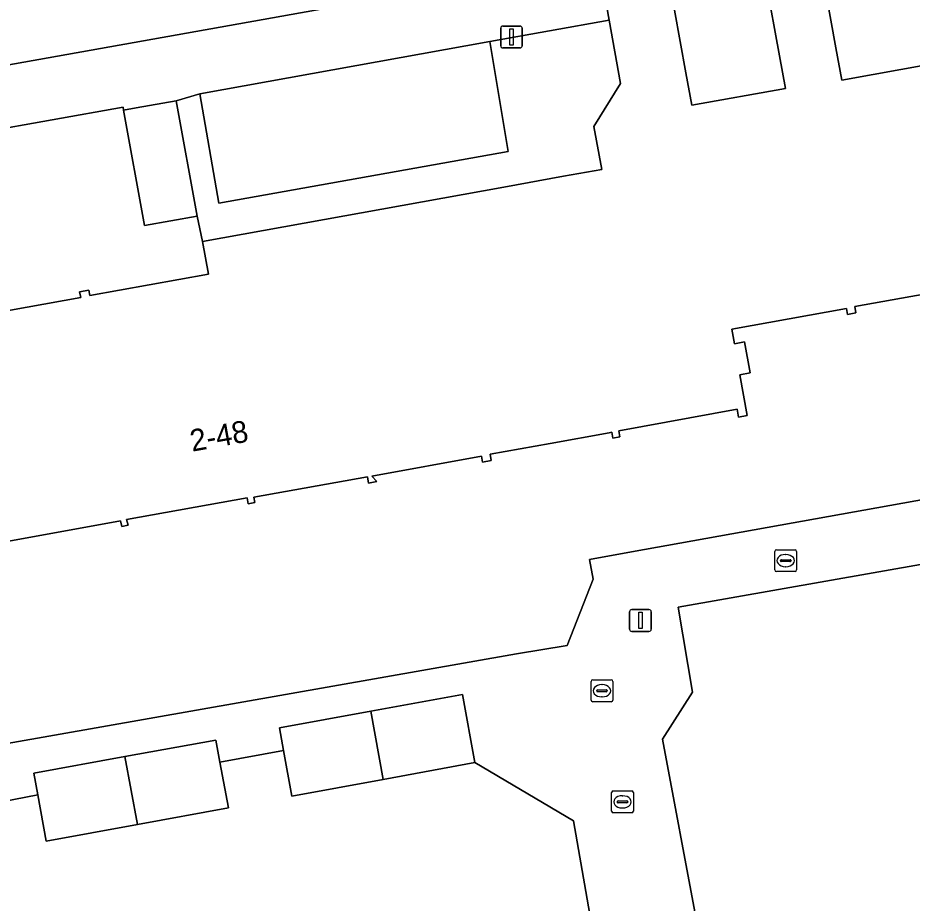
# Model space of a CAD drawing. Extents: x 157793 to 159380, y 380877 to 382313.
# Drawn here: x 158657.22 to 158698.16, y 381500.77 to 381541.31 of the extents above; entities that cross this region are included whole.
import ezdxf

# ---------------------------------------------------------------- set-up
doc = ezdxf.new("R2010")
doc.units = 0
for name, color, linetype in [('IMGEO_Erf', 7, 'Continuous'), ('IMGEO_Kolk', 7, 'Continuous'), ('IMGEO_Lichtmast', 7, 'Continuous'), ('IMGEO_Pand', 7, 'Continuous'), ('IMGEO_Pand_nummerreeks', 7, 'Continuous'), ('IMGEO_Parkeervlak_open', 7, 'Continuous'), ('IMGEO_Rijbaan_lokaal_open', 7, 'Continuous'), ('IMGEO_Voetpad_open', 7, 'Continuous')]:
    doc.layers.add(name, color=color, linetype=linetype)

msp = doc.modelspace()

# ---------------------------------------------------------------- linework, layer by layer
at = {"layer": 'IMGEO_Erf'}
for points in [[(158701.464, 381547.943), (158701.327, 381548.693), (158694.399, 381547.426), (158694.507, 381546.788), (158695.08, 381543.614), (158694.045, 381543.427), (158694.674, 381539.943), (158694.941, 381538.463), (158699.086, 381539.212), (158699.024, 381539.558), (158699.435, 381539.632), (158699.497, 381539.29), (158703.628, 381540.036), (158703.362, 381541.512), (158702.737, 381544.973), (158701.807, 381544.805), (158701.248, 381547.904)], [(158687.026, 381543.119), (158687.807, 381538.794), (158688.075, 381537.311), (158692.361, 381538.084), (158692.093, 381539.568), (158691.472, 381543.012), (158690.58, 381542.851), (158690.015, 381545.977), (158689.899, 381546.652), (158686.466, 381546.023), (158686.513, 381545.761)], [(158655.519, 381536.066), (158655.541, 381535.943), (158656.081, 381532.949), (158655.022, 381532.758), (158655.601, 381529.552), (158655.926, 381527.749), (158660.092, 381528.501), (158660.043, 381528.771), (158660.464, 381528.847), (158660.509, 381528.597), (158665.945, 381529.578), (158665.675, 381531.072), (158665.603, 381531.36), (158665.419, 381532.234), (158663.013, 381531.8), (158662.059, 381537.083), (158662.033, 381537.225)]]:
    msp.add_lwpolyline(points, close=True, dxfattribs=at)
for points in [[(158700.922, 381529.057), (158695.539, 381528.085), (158695.59, 381527.8), (158695.21, 381527.731), (158695.161, 381528.006), (158689.913, 381527.059), (158690.034, 381526.387), (158690.486, 381526.468), (158690.742, 381525.049), (158690.276, 381524.965), (158690.613, 381523.101), (158690.219, 381523.03), (158690.155, 381523.384), (158684.733, 381522.405), (158684.784, 381522.125), (158684.454, 381522.065), (158684.406, 381522.333), (158684.295, 381522.313), (158681.59, 381521.824), (158678.837, 381521.326), (158678.89, 381521.033), (158678.489, 381520.961), (158678.44, 381521.233), (158673.431, 381520.329), (158673.648, 381520.071), (158673.273, 381520.003), (158673.221, 381520.291), (158668.024, 381519.353), (158668.067, 381519.113), (158667.761, 381519.058), (158667.712, 381519.328), (158662.192, 381518.332), (158662.273, 381518.079), (158661.972, 381518.013), (158661.919, 381518.273), (158656.639, 381517.319)], [(158644.23, 381505.876), (158680.054, 381512.186), (158682.363, 381512.573), (158683.563, 381515.605), (158683.391, 381516.508), (158685.314, 381516.853), (158715.781, 381522.316)], [(158698.802, 381516.32), (158687.446, 381514.318), (158688.111, 381510.427), (158686.734, 381508.275), (158688.307, 381499.887), (158691.844, 381497.368), (158694.506, 381482.697), (158694.602, 381482.714), (158693.955, 381486.304), (158697.257, 381486.848), (158697.883, 381483.302), (158699.29, 381483.554)], [(158686.062, 381485.031), (158682.655, 381504.544), (158678.14, 381507.202), (158673.946, 381506.436), (158669.762, 381505.672), (158669.38, 381507.764), (158666.471, 381507.228), (158666.855, 381505.128), (158662.688, 381504.366), (158658.518, 381503.604), (158658.131, 381505.726), (158655.289, 381505.176), (158655.664, 381503.126), (158651.474, 381502.36), (158647.293, 381501.596), (158646.907, 381503.707), (158644.329, 381503.23), (158644.892, 381500)]]:
    msp.add_lwpolyline(points, dxfattribs=at)
at = {"layer": 'IMGEO_Kolk'}
for p, q in [((158691.875, 381516.027), (158691.875, 381516.879)), ((158691.95, 381516.953), (158692.802, 381516.953)), ((158692.876, 381516.879), (158692.876, 381516.027)), ((158692.134, 381516.447), (158692.134, 381516.459)), ((158692.572, 381516.41), (158692.174, 381516.41)), ((158692.177, 381516.496), (158692.575, 381516.496)), ((158692.363, 381516.733), (158692.388, 381516.733)), ((158692.618, 381516.459), (158692.618, 381516.447)), ((158692.386, 381516.173), (158692.361, 381516.173)), ((158692.802, 381515.953), (158691.95, 381515.953)), ((158683.461, 381510.068), (158683.461, 381510.92)), ((158683.536, 381510.994), (158684.388, 381510.994)), ((158683.949, 381510.774), (158683.974, 381510.774)), ((158684.462, 381510.92), (158684.462, 381510.068)), ((158683.72, 381510.488), (158683.72, 381510.5)), ((158684.158, 381510.451), (158683.76, 381510.451)), ((158683.763, 381510.537), (158684.161, 381510.537)), ((158684.204, 381510.5), (158684.204, 381510.488)), ((158684.388, 381509.994), (158683.536, 381509.994)), ((158683.972, 381510.214), (158683.947, 381510.214)), ((158684.401, 381504.978), (158684.401, 381505.83)), ((158684.476, 381505.904), (158685.328, 381505.904)), ((158685.402, 381505.83), (158685.402, 381504.978)), ((158684.66, 381505.398), (158684.66, 381505.41)), ((158685.098, 381505.361), (158684.7, 381505.361)), ((158684.703, 381505.447), (158685.101, 381505.447)), ((158684.889, 381505.684), (158684.914, 381505.684)), ((158685.144, 381505.41), (158685.144, 381505.398)), ((158684.912, 381505.124), (158684.887, 381505.124)), ((158685.328, 381504.904), (158684.476, 381504.904))]:
    msp.add_line(p, q, dxfattribs=at)
for points in [[(158691.875, 381516.027), (158691.875, 381516.879)], [(158691.95, 381516.953), (158692.802, 381516.953)], [(158692.876, 381516.879), (158692.876, 381516.027)], [(158692.802, 381515.953), (158691.95, 381515.953)], [(158683.461, 381510.068), (158683.461, 381510.92)], [(158683.536, 381510.994), (158684.388, 381510.994)], [(158684.462, 381510.92), (158684.462, 381510.068)], [(158684.388, 381509.994), (158683.536, 381509.994)], [(158684.401, 381504.978), (158684.401, 381505.83)], [(158684.476, 381505.904), (158685.328, 381505.904)], [(158685.402, 381505.83), (158685.402, 381504.978)], [(158685.328, 381504.904), (158684.476, 381504.904)]]:
    msp.add_lwpolyline(points, dxfattribs=at)
for centre, radius, start, end in [((158691.952, 381516.877), 0.0765, 91.552, 178.448), ((158691.952, 381516.877), 0.0765, 91.552, 178.448), ((158692.8, 381516.877), 0.0765, 1.552, 88.448), ((158692.8, 381516.877), 0.0765, 1.552, 88.448), ((158692.174, 381516.456), 0.0403, 85.8775, 175.7526), ((158692.171, 381516.446), 0.0366, 178.938, 274.7102), ((158692.575, 381516.453), 0.043, 264.8664, 352.4533), ((158692.579, 381516.458), 0.0386, 1.7309, 96.639), ((158691.952, 381516.029), 0.0765, 181.552, 268.448), ((158691.952, 381516.029), 0.0765, 181.552, 268.448), ((158692.8, 381516.029), 0.0765, 271.552, 358.448), ((158692.8, 381516.029), 0.0765, 271.552, 358.448), ((158683.538, 381510.918), 0.0765, 91.552, 178.448), ((158683.538, 381510.918), 0.0765, 91.552, 178.448), ((158684.386, 381510.918), 0.0765, 1.552, 88.448), ((158684.386, 381510.918), 0.0765, 1.552, 88.448), ((158683.76, 381510.497), 0.0403, 85.8775, 175.7526), ((158683.757, 381510.487), 0.0366, 178.938, 274.7102), ((158684.161, 381510.494), 0.043, 264.8664, 352.4533), ((158684.165, 381510.499), 0.0386, 1.7309, 96.639), ((158683.538, 381510.07), 0.0765, 181.552, 268.448), ((158683.538, 381510.07), 0.0765, 181.552, 268.448), ((158684.386, 381510.07), 0.0765, 271.552, 358.448), ((158684.386, 381510.07), 0.0765, 271.552, 358.448), ((158684.478, 381505.828), 0.0765, 91.552, 178.448), ((158684.478, 381505.828), 0.0765, 91.552, 178.448), ((158685.326, 381505.828), 0.0765, 1.552, 88.448), ((158685.326, 381505.828), 0.0765, 1.552, 88.448), ((158684.7, 381505.407), 0.0403, 85.8775, 175.7526), ((158684.697, 381505.397), 0.0366, 178.938, 274.7102), ((158685.101, 381505.404), 0.043, 264.8664, 352.4533), ((158685.105, 381505.409), 0.0386, 1.7309, 96.639), ((158684.478, 381504.98), 0.0765, 181.552, 268.448), ((158684.478, 381504.98), 0.0765, 181.552, 268.448), ((158685.326, 381504.98), 0.0765, 271.552, 358.448), ((158685.326, 381504.98), 0.0765, 271.552, 358.448)]:
    msp.add_arc(centre, radius, start, end, dxfattribs=at)
for centre, major_axis, ratio, start_param, end_param in [((158692.362, 381516.453), (-0.387, 0.002), 0.722429, 4.712389, 7.853982), ((158692.387, 381516.453), (-0.39, 0.002), 0.717154, 1.570796, 4.712389), ((158683.948, 381510.494), (-0.387, 0.002), 0.722429, 4.712389, 7.853982), ((158683.973, 381510.494), (-0.39, 0.002), 0.717154, 1.570796, 4.712389), ((158684.888, 381505.404), (-0.387, 0.002), 0.722429, 4.712389, 7.853982), ((158684.913, 381505.404), (-0.39, 0.002), 0.717154, 1.570796, 4.712389)]:
    msp.add_ellipse(centre, major_axis=major_axis, ratio=ratio, start_param=start_param, end_param=end_param, dxfattribs=at)
at = {"layer": 'IMGEO_Lichtmast'}
for p, q in [((158679.324, 381540.035), (158679.324, 381540.835)), ((158679.324, 381540.835), (158679.324, 381540.035)), ((158679.424, 381540.935), (158680.214, 381540.935)), ((158680.214, 381540.935), (158679.424, 381540.935)), ((158680.314, 381540.835), (158680.314, 381540.035)), ((158680.314, 381540.035), (158680.314, 381540.835)), ((158680.214, 381539.935), (158679.424, 381539.935)), ((158679.424, 381539.935), (158680.214, 381539.935)), ((158685.225, 381513.315), (158685.225, 381514.115)), ((158685.225, 381514.115), (158685.225, 381513.315)), ((158685.325, 381514.215), (158686.115, 381514.215)), ((158686.115, 381514.215), (158685.325, 381514.215)), ((158686.215, 381514.115), (158686.215, 381513.315)), ((158686.215, 381513.315), (158686.215, 381514.115)), ((158686.115, 381513.215), (158685.325, 381513.215)), ((158685.325, 381513.215), (158686.115, 381513.215))]:
    msp.add_line(p, q, dxfattribs=at)
for points in [[(158679.744, 381540.81), (158679.894, 381540.81), (158679.894, 381540.06), (158679.744, 381540.06), (158679.744, 381540.81)], [(158685.645, 381514.09), (158685.795, 381514.09), (158685.795, 381513.34), (158685.645, 381513.34), (158685.645, 381514.09)]]:
    msp.add_lwpolyline(points, dxfattribs=at)
for centre, start, end in [((158679.424, 381540.835), 90, 180), ((158679.424, 381540.835), 90, 180), ((158680.214, 381540.835), 0, 90), ((158680.214, 381540.835), 360, 90), ((158679.424, 381540.035), 180, 270), ((158679.424, 381540.035), 180, 270), ((158680.214, 381540.035), 270, 0), ((158680.214, 381540.035), 270, 0), ((158685.325, 381514.115), 90, 180), ((158685.325, 381514.115), 90, 180), ((158686.115, 381514.115), 0, 90), ((158686.115, 381514.115), 360, 90), ((158685.325, 381513.315), 180, 270), ((158685.325, 381513.315), 180, 270), ((158686.115, 381513.315), 270, 0), ((158686.115, 381513.315), 270, 0)]:
    msp.add_arc(centre, 0.1, start, end, dxfattribs=at)
at = {"layer": 'IMGEO_Pand'}
for points in [[(158703.362, 381541.512), (158703.628, 381540.036), (158699.497, 381539.29), (158699.435, 381539.632), (158699.024, 381539.558), (158699.086, 381539.212), (158694.941, 381538.463), (158694.674, 381539.943), (158694.045, 381543.427)], [(158691.472, 381543.012), (158692.093, 381539.568), (158692.361, 381538.084), (158688.075, 381537.311), (158687.807, 381538.794), (158687.026, 381543.119)], [(158684.04, 381542.58), (158684.288, 381541.206), (158684.811, 381538.311), (158683.593, 381536.34), (158683.948, 381534.371), (158682.196, 381534.055), (158679.471, 381533.563), (158665.675, 381531.072), (158665.945, 381529.578), (158660.509, 381528.597), (158660.464, 381528.847), (158660.043, 381528.771), (158660.092, 381528.501), (158655.926, 381527.749)], [(158656.639, 381517.319), (158661.919, 381518.273), (158661.972, 381518.013), (158662.273, 381518.079), (158662.192, 381518.332), (158667.712, 381519.328), (158667.761, 381519.058), (158668.067, 381519.113), (158668.024, 381519.353), (158673.221, 381520.291), (158673.273, 381520.003), (158673.648, 381520.071), (158673.431, 381520.329), (158678.44, 381521.233), (158678.489, 381520.961), (158678.89, 381521.033), (158678.837, 381521.326), (158681.59, 381521.824), (158684.295, 381522.313), (158684.406, 381522.333), (158684.454, 381522.065), (158684.784, 381522.125), (158684.733, 381522.405), (158690.155, 381523.384), (158690.219, 381523.03), (158690.613, 381523.101), (158690.276, 381524.965), (158690.742, 381525.049), (158690.486, 381526.468), (158690.034, 381526.387), (158689.913, 381527.059), (158695.161, 381528.006), (158695.21, 381527.731), (158695.59, 381527.8), (158695.539, 381528.085), (158700.922, 381529.057)]]:
    msp.add_lwpolyline(points, dxfattribs=at)
for points in [[(158662.059, 381537.083), (158663.013, 381531.8), (158665.419, 381532.234), (158664.465, 381537.518), (158662.635, 381537.187)], [(158673.946, 381506.436), (158678.14, 381507.202), (158677.571, 381510.319), (158673.381, 381509.554)], [(158673.946, 381506.436), (158673.381, 381509.554), (158669.193, 381508.789), (158669.38, 381507.764), (158669.762, 381505.672)], [(158662.117, 381507.476), (158662.688, 381504.366), (158666.855, 381505.128), (158666.471, 381507.228), (158666.287, 381508.238)], [(158662.117, 381507.476), (158657.95, 381506.715), (158658.131, 381505.726), (158658.518, 381503.604), (158662.688, 381504.366)]]:
    msp.add_lwpolyline(points, close=True, dxfattribs=at)
at = {"layer": 'IMGEO_Parkeervlak_open'}
msp.add_lwpolyline([(158666.419, 381532.819), (158679.668, 381535.198), (158678.831, 381540.225), (158665.555, 381537.838)], close=True, dxfattribs=at)
at = {"layer": 'IMGEO_Rijbaan_lokaal_open'}
msp.add_lwpolyline([(158676.271, 381559.228), (158675.465, 381563.711), (158634.627, 381556.496), (158633.506, 381555.299), (158634.373, 381550.757), (158636.492, 381537.068), (158638.643, 381537.396), (158638.901, 381535.971), (158679.152, 381543.167), (158678.362, 381547.508)], close=True, dxfattribs=at)
at = {"layer": 'IMGEO_Voetpad_open'}
for points in [[(158679.152, 381543.167), (158638.901, 381535.971), (158638.643, 381537.396), (158636.492, 381537.068), (158634.373, 381550.757)], [(158634.873, 381541.963), (158635.744, 381536.199), (158633.015, 381535.609), (158633.616, 381532.167), (158641.763, 381533.491), (158644.207, 381533.932), (158644.183, 381534.046), (158650.865, 381535.238), (158650.888, 381535.103), (158655.541, 381535.943), (158655.519, 381536.066), (158662.033, 381537.225), (158662.059, 381537.083), (158662.635, 381537.187), (158664.465, 381537.518), (158665.555, 381537.838), (158678.831, 381540.225), (158684.288, 381541.206), (158684.04, 381542.58)], [(158715.781, 381522.316), (158685.314, 381516.853), (158683.391, 381516.508), (158683.563, 381515.605), (158682.363, 381512.573), (158680.054, 381512.186), (158644.23, 381505.876)], [(158688.307, 381499.887), (158686.734, 381508.275), (158688.111, 381510.427), (158687.446, 381514.318), (158698.802, 381516.32)], [(158655.289, 381505.176), (158658.131, 381505.726), (158657.95, 381506.715), (158662.117, 381507.476), (158666.287, 381508.238), (158666.471, 381507.228), (158669.38, 381507.764), (158669.193, 381508.789), (158673.381, 381509.554), (158677.571, 381510.319), (158678.14, 381507.202), (158682.655, 381504.544), (158686.062, 381485.031)]]:
    msp.add_lwpolyline(points, dxfattribs=at)
msp.add_lwpolyline([(158684.288, 381541.206), (158678.831, 381540.225), (158679.668, 381535.198), (158666.419, 381532.819), (158665.555, 381537.838), (158664.465, 381537.518), (158665.419, 381532.234), (158665.603, 381531.36), (158665.675, 381531.072), (158679.471, 381533.563), (158682.196, 381534.055), (158683.948, 381534.371), (158683.593, 381536.34), (158684.811, 381538.311)], close=True, dxfattribs=at)

# ---------------------------------------------------------------- texts
at = {"layer": 'IMGEO_Pand_nummerreeks'}
msp.add_text('2-48', height=1, rotation=10.233, dxfattribs=at).set_placement((158665.195, 381521.439))

doc.saveas('drawing.dxf')
